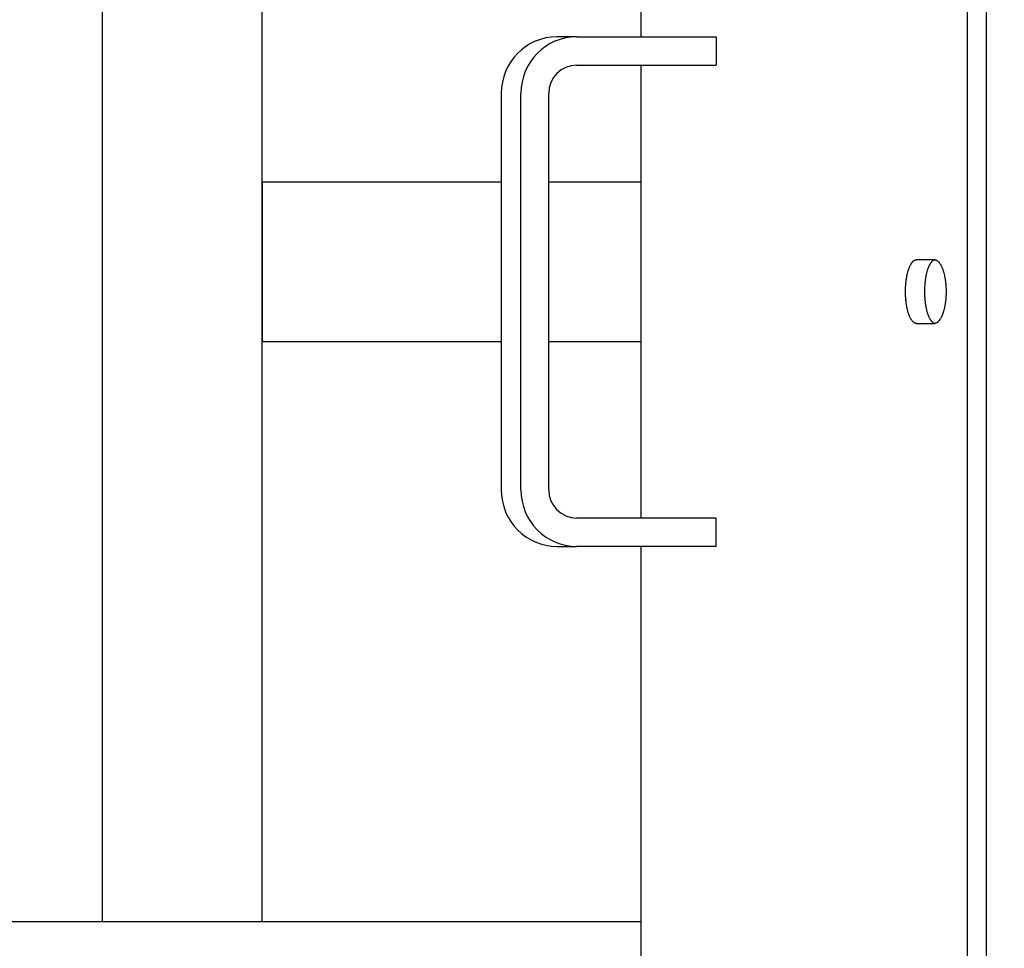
# Model space of a CAD drawing. Header units: inches. Extents: x 5 to 1128, y -85 to 748.
# Tile 320 of 656: x 377 to 386, y 620 to 629. Entities that reach past the tile are written whole.
import ezdxf

# ---------------------------------------------------------------- set-up
doc = ezdxf.new("R2010")
doc.units = ezdxf.units.IN
doc.header["$LTSCALE"] = 32
doc.header["$MEASUREMENT"] = 0
doc.layers.add('Dimension (ANSI)', color=7, linetype='Continuous', lineweight=25)
doc.layers.add('Visible (ANSI)', color=7, linetype='Continuous', lineweight=30)
doc.styles.add('Note Text (ANSI)', font='tahoma.ttf')
doc.dimstyles.new('SB Fraction-16 (ANSI)', dxfattribs={"dimscale": 32, "dimtxt": 0.125, "dimasz": 0.098425, "dimexe": 0.125, "dimexo": 0.0625, "dimgap": 0.031496, "dimtad": 0, "dimtih": 1, "dimtoh": 1, "dimdec": 4, "dimrnd": 1e-08, "dimzin": 0, "dimdsep": 46, "dimlunit": 5, "dimtxsty": 'Note Text (ANSI)', "dimcen": 0.09, "dimdle": 0.393701, "dimclrd": 256, "dimclre": 256, "dimclrt": 256, "dimadec": 0, "dimazin": 3, "dimtfac": 0.96, "dimtofl": 0, "dimtmove": 0, "dimatfit": 3, "dimfxl": 1, "dimfrac": 2, "dimtolj": 1, "dimtzin": 12, "dimlwd": -1, "dimlwe": -1, "dimarcsym": 0})

# ---------------------------------------------------------------- blocks, each defined once
blk = doc.blocks.new('*D19')
at = {"layer": 'Defpoints', "color": 0, "transparency": 16777216}
for p in [(484.7806, 699.9398), (324.6849, 555.9398), (484.7806, 555.9398)]:
    blk.add_point(p, dxfattribs=at)
at = {"layer": 'Dimension (ANSI)', "transparency": 16777216}
for p, q in [((482.7806, 699.9398), (320.6849, 699.9398)), ((324.6849, 696.7902), (324.6849, 635.4544)), ((324.6849, 559.0894), (324.6849, 629.4252)), ((482.7806, 555.9398), (320.6849, 555.9398))]:
    blk.add_line(p, q, dxfattribs=at)
for points in [[(324.16, 696.7902), (325.2098, 696.7902), (324.6849, 699.9398)], [(324.16, 559.0894), (325.2098, 559.0894), (324.6849, 555.9398)]]:
    blk.add_solid(points, dxfattribs=at)
at = {"layer": 'Dimension (ANSI)', "transparency": 16777216, "insert": (320.5519, 634.4465), "char_height": 4, "attachment_point": 1, "style": 'Note Text (ANSI)'}
blk.add_mtext('\\A1;144', dxfattribs=at)

msp = doc.modelspace()

# ---------------------------------------------------------------- linework, layer by layer
at = {"layer": 'Visible (ANSI)'}
for p, q in [((379.19063, 620.62728), (379.19063, 644.65478)), ((377.78063, 620.62728), (377.78063, 641.57728)), ((382.53541, 634.18978), (382.53541, 628.43978)), ((385.4207, 618.18978), (385.4207, 634.18978)), ((385.58612, 634.18978), (385.58612, 618.18978)), ((381.96895, 628.43978), (381.7953, 628.43978)), ((381.96895, 628.43978), (383.19996, 628.43978)), ((383.19996, 628.43978), (383.19996, 628.18978)), ((381.96895, 628.18978), (383.19996, 628.18978)), ((382.53541, 628.18978), (382.53541, 624.18978)), ((381.3029, 627.93978), (381.3029, 624.43978)), ((381.47655, 624.43978), (381.47655, 627.93978)), ((381.72275, 624.43978), (381.72275, 627.93978)), ((381.3029, 627.15478), (379.19063, 627.15478)), ((379.19063, 627.15478), (379.19063, 625.74478)), ((382.53541, 627.15478), (381.72275, 627.15478)), ((385.12888, 626.47103), (384.97203, 626.47103)), ((384.97203, 625.90853), (385.12888, 625.90853)), ((381.3029, 625.74478), (379.19063, 625.74478)), ((382.53541, 625.74478), (381.72275, 625.74478)), ((383.19996, 624.18978), (381.96895, 624.18978)), ((383.19996, 623.93978), (383.19996, 624.18978)), ((381.7953, 623.93978), (381.96895, 623.93978)), ((383.19996, 623.93978), (381.96895, 623.93978)), ((382.53541, 623.93978), (382.53541, 618.18978)), ((373.40563, 620.62728), (382.53541, 620.62728))]:
    msp.add_line(p, q, dxfattribs=at)
for centre, major_axis, start_param, end_param in [((381.7953, 627.93978), (0, 0.5), 0, 1.5707963), ((381.96895, 627.93978), (0, 0.5), 0, 1.5707963), ((381.96895, 627.93978), (0, 0.25), 0, 1.5707963), ((381.7953, 624.43978), (0, -0.5), 4.712389, 6.2831853), ((381.96895, 624.43978), (0, -0.5), 4.712389, 6.2831853), ((381.96895, 624.43978), (0, -0.25), 4.712389, 6.2831853)]:
    msp.add_ellipse(centre, major_axis=major_axis, ratio=0.9848078, start_param=start_param, end_param=end_param, dxfattribs=at)
for points, knots in [([(384.97203, 625.90853), (384.97029, 625.90853), (384.96856, 625.90866), (384.96683, 625.90892), (384.9651, 625.90917), (384.96337, 625.90956), (384.96165, 625.91007), (384.95993, 625.91058), (384.95822, 625.91122), (384.95651, 625.91199), (384.95481, 625.91276), (384.95311, 625.91366), (384.95142, 625.91468), (384.94973, 625.9157), (384.94805, 625.91684), (384.94639, 625.91811), (384.94472, 625.91938), (384.94307, 625.92078), (384.94143, 625.9223), (384.93979, 625.92381), (384.93817, 625.92545), (384.93656, 625.92721), (384.93584, 625.928), (384.93512, 625.92881), (384.93441, 625.92965), (384.93353, 625.93068), (384.93266, 625.93174), (384.93179, 625.93285), (384.93022, 625.93484), (384.92867, 625.93696), (384.92714, 625.93918), (384.92561, 625.94141), (384.9241, 625.94376), (384.92261, 625.94621), (384.92112, 625.94867), (384.91966, 625.95123), (384.91822, 625.9539), (384.91679, 625.95658), (384.91537, 625.95936), (384.91399, 625.96224), (384.9126, 625.96513), (384.91124, 625.96812), (384.90991, 625.97121), (384.90858, 625.97429), (384.90728, 625.97748), (384.90601, 625.98077), (384.90474, 625.98405), (384.9035, 625.98743), (384.90229, 625.99091), (384.90223, 625.99107), (384.90217, 625.99123), (384.90212, 625.99139), (384.90097, 625.99471), (384.89985, 625.99811), (384.89876, 626.00159), (384.89762, 626.00524), (384.89651, 626.00897), (384.89543, 626.01278), (384.89436, 626.0166), (384.89332, 626.02049), (384.89232, 626.02447), (384.89131, 626.02844), (384.89035, 626.03248), (384.88942, 626.0366), (384.88849, 626.04072), (384.8876, 626.0449), (384.88675, 626.04915), (384.8859, 626.0534), (384.88508, 626.05772), (384.88431, 626.0621), (384.88354, 626.06646), (384.8828, 626.0709), (384.88211, 626.07539), (384.8817, 626.07805), (384.8813, 626.08073), (384.88092, 626.08343), (384.88066, 626.08527), (384.88041, 626.08713), (384.88016, 626.08899), (384.87955, 626.09358), (384.87898, 626.09821), (384.87846, 626.10287), (384.87793, 626.10754), (384.87745, 626.11225), (384.87701, 626.11699), (384.87657, 626.12173), (384.87617, 626.1265), (384.87582, 626.1313), (384.87546, 626.1361), (384.87515, 626.14093), (384.87489, 626.14578), (384.87462, 626.15063), (384.8744, 626.1555), (384.87422, 626.16038), (384.87404, 626.16526), (384.87391, 626.17015), (384.87382, 626.17506), (384.87373, 626.17996), (384.87369, 626.18487), (384.87369, 626.18978), (384.87369, 626.19045), (384.87369, 626.19112), (384.87369, 626.19179), (384.8737, 626.19603), (384.87374, 626.20027), (384.87382, 626.2045), (384.87391, 626.2094), (384.87404, 626.2143), (384.87422, 626.21918), (384.8744, 626.22406), (384.87462, 626.22893), (384.87489, 626.23378), (384.87515, 626.23863), (384.87546, 626.24345), (384.87582, 626.24825), (384.87617, 626.25306), (384.87657, 626.25783), (384.87701, 626.26257), (384.87745, 626.26731), (384.87793, 626.27202), (384.87846, 626.27669), (384.87898, 626.28135), (384.87955, 626.28598), (384.88016, 626.29057), (384.88041, 626.29249), (384.88068, 626.29439), (384.88095, 626.29629), (384.88132, 626.29894), (384.88171, 626.30157), (384.88211, 626.30417), (384.8828, 626.30866), (384.88354, 626.31309), (384.88431, 626.31746), (384.88508, 626.32184), (384.8859, 626.32616), (384.88675, 626.3304), (384.8876, 626.33466), (384.88849, 626.33884), (384.88942, 626.34296), (384.89035, 626.34708), (384.89131, 626.35112), (384.89232, 626.35509), (384.89332, 626.35906), (384.89436, 626.36296), (384.89543, 626.36678), (384.89651, 626.37059), (384.89762, 626.37432), (384.89876, 626.37797), (384.89938, 626.37997), (384.90002, 626.38194), (384.90067, 626.38389), (384.9012, 626.3855), (384.90174, 626.38708), (384.90229, 626.38865), (384.9035, 626.39213), (384.90474, 626.39551), (384.90601, 626.39879), (384.90728, 626.40208), (384.90858, 626.40526), (384.90991, 626.40835), (384.91124, 626.41144), (384.9126, 626.41443), (384.91399, 626.41732), (384.91537, 626.4202), (384.91679, 626.42298), (384.91822, 626.42566), (384.91966, 626.42833), (384.92112, 626.43089), (384.92261, 626.43335), (384.9241, 626.4358), (384.92561, 626.43815), (384.92714, 626.44038), (384.92833, 626.44212), (384.92954, 626.44379), (384.93077, 626.44539), (384.93111, 626.44584), (384.93145, 626.44628), (384.93179, 626.44671), (384.93336, 626.44871), (384.93495, 626.45059), (384.93656, 626.45235), (384.93817, 626.45411), (384.93979, 626.45575), (384.94143, 626.45726), (384.94307, 626.45878), (384.94472, 626.46018), (384.94639, 626.46145), (384.94789, 626.46259), (384.9494, 626.46364), (384.95093, 626.46458), (384.95109, 626.46468), (384.95126, 626.46479), (384.95142, 626.46488), (384.95311, 626.46591), (384.95481, 626.4668), (384.95651, 626.46757), (384.95822, 626.46834), (384.95994, 626.46898), (384.96165, 626.46949), (384.96338, 626.47), (384.9651, 626.47039), (384.96683, 626.47064), (384.96856, 626.4709), (384.97029, 626.47103), (384.97203, 626.47103)], [0, 0, 0, 0, 0.0375338, 0.0375338, 0.0375338, 0.0751179, 0.0751179, 0.0751179, 0.1127326, 0.1127326, 0.1127326, 0.1503562, 0.1503562, 0.1503562, 0.1879645, 0.1879645, 0.1879645, 0.2255309, 0.2255309, 0.2255309, 0.2630259, 0.2630259, 0.2630259, 0.2798106, 0.2798106, 0.2798106, 0.3004493, 0.3004493, 0.3004493, 0.3379287, 0.3379287, 0.3379287, 0.3754615, 0.3754615, 0.3754615, 0.4130229, 0.4130229, 0.4130229, 0.450587, 0.450587, 0.450587, 0.4881274, 0.4881274, 0.4881274, 0.5256175, 0.5256175, 0.5256175, 0.5630318, 0.5630318, 0.5630318, 0.564774, 0.564774, 0.564774, 0.6004411, 0.6004411, 0.6004411, 0.6379268, 0.6379268, 0.6379268, 0.6754533, 0.6754533, 0.6754533, 0.7129876, 0.7129876, 0.7129876, 0.7505009, 0.7505009, 0.7505009, 0.7879694, 0.7879694, 0.7879694, 0.8253763, 0.8253763, 0.8253763, 0.8475498, 0.8475498, 0.8475498, 0.8627288, 0.8627288, 0.8627288, 0.9001555, 0.9001555, 0.9001555, 0.9376465, 0.9376465, 0.9376465, 0.975161, 0.975161, 0.975161, 1.0126663, 1.0126663, 1.0126663, 1.0501387, 1.0501387, 1.0501387, 1.0875623, 1.0875623, 1.0875623, 1.1249275, 1.1249275, 1.1249275, 1.1300195, 1.1300195, 1.1300195, 1.1622761, 1.1622761, 1.1622761, 1.1996813, 1.1996813, 1.1996813, 1.2371359, 1.2371359, 1.2371359, 1.274625, 1.274625, 1.274625, 1.3121256, 1.3121256, 1.3121256, 1.349606, 1.349606, 1.349606, 1.3870263, 1.3870263, 1.3870263, 1.4026421, 1.4026421, 1.4026421, 1.4243744, 1.4243744, 1.4243744, 1.4617728, 1.4617728, 1.4617728, 1.4992285, 1.4992285, 1.4992285, 1.5367238, 1.5367238, 1.5367238, 1.5742344, 1.5742344, 1.5742344, 1.6117307, 1.6117307, 1.6117307, 1.6491793, 1.6491793, 1.6491793, 1.6696603, 1.6696603, 1.6696603, 1.6865644, 1.6865644, 1.6865644, 1.7240046, 1.7240046, 1.7240046, 1.7615052, 1.7615052, 1.7615052, 1.7990407, 1.7990407, 1.7990407, 1.8365849, 1.8365849, 1.8365849, 1.8741116, 1.8741116, 1.8741116, 1.9115949, 1.9115949, 1.9115949, 1.9408536, 1.9408536, 1.9408536, 1.9490138, 1.9490138, 1.9490138, 1.9864405, 1.9864405, 1.9864405, 2.023891, 2.023891, 2.023891, 2.0613394, 2.0613394, 2.0613394, 2.0951394, 2.0951394, 2.0951394, 2.0987624, 2.0987624, 2.0987624, 2.1362026, 2.1362026, 2.1362026, 2.1736806, 2.1736806, 2.1736806, 2.211174, 2.211174, 2.211174, 2.2486619, 2.2486619, 2.2486619, 2.2486619]), ([(385.13432, 626.47063), (385.13262, 626.47038), (385.13092, 626.46999), (385.12923, 626.46949), (385.12752, 626.46898), (385.12582, 626.46833), (385.12412, 626.46757), (385.12242, 626.4668), (385.12073, 626.4659), (385.11905, 626.46488), (385.11737, 626.46386), (385.1157, 626.46272), (385.11404, 626.46145), (385.11238, 626.46018), (385.11074, 626.45878), (385.1091, 626.45726), (385.10747, 626.45575), (385.10586, 626.45411), (385.10426, 626.45235), (385.1036, 626.45162), (385.10294, 626.45088), (385.10228, 626.45011), (385.10135, 626.44902), (385.10043, 626.44789), (385.09951, 626.44671), (385.09795, 626.44472), (385.0964, 626.4426), (385.09488, 626.44038), (385.09336, 626.43815), (385.09185, 626.4358), (385.09037, 626.43335), (385.0889, 626.43089), (385.08744, 626.42833), (385.08601, 626.42566), (385.08458, 626.42298), (385.08317, 626.4202), (385.08179, 626.41732), (385.08041, 626.41443), (385.07906, 626.41144), (385.07773, 626.40835), (385.07641, 626.40527), (385.07512, 626.40208), (385.07385, 626.39879), (385.07261, 626.39556), (385.07139, 626.39224), (385.0702, 626.38882), (385.06898, 626.38529), (385.06779, 626.38167), (385.06663, 626.37797), (385.0655, 626.37432), (385.06439, 626.37059), (385.06332, 626.36678), (385.06225, 626.36296), (385.06122, 626.35906), (385.06022, 626.35509), (385.05922, 626.35112), (385.05826, 626.34708), (385.05734, 626.34296), (385.05642, 626.33884), (385.05553, 626.33466), (385.05468, 626.3304), (385.05383, 626.32616), (385.05302, 626.32184), (385.05225, 626.31746), (385.05149, 626.31309), (385.05076, 626.30866), (385.05007, 626.30417), (385.04969, 626.30173), (385.04933, 626.29927), (385.04897, 626.29679), (385.04868, 626.29473), (385.0484, 626.29265), (385.04812, 626.29057), (385.04751, 626.28598), (385.04695, 626.28135), (385.04643, 626.27669), (385.0459, 626.27202), (385.04542, 626.26731), (385.04498, 626.26257), (385.04455, 626.25783), (385.04415, 626.25306), (385.0438, 626.24825), (385.04345, 626.24345), (385.04314, 626.23863), (385.04287, 626.23378), (385.04261, 626.22893), (385.04239, 626.22406), (385.04221, 626.21918), (385.04204, 626.2143), (385.0419, 626.2094), (385.04181, 626.2045), (385.04173, 626.1996), (385.04168, 626.19469), (385.04168, 626.18978), (385.04168, 626.18919), (385.04168, 626.1886), (385.04168, 626.18801), (385.04169, 626.18369), (385.04174, 626.17937), (385.04181, 626.17506), (385.0419, 626.17016), (385.04204, 626.16526), (385.04221, 626.16038), (385.04239, 626.1555), (385.04261, 626.15063), (385.04287, 626.14578), (385.04314, 626.14093), (385.04345, 626.1361), (385.0438, 626.1313), (385.04415, 626.1265), (385.04455, 626.12173), (385.04498, 626.11699), (385.04542, 626.11225), (385.0459, 626.10754), (385.04643, 626.10287), (385.04695, 626.0982), (385.04751, 626.09358), (385.04812, 626.08899), (385.04839, 626.08699), (385.04866, 626.085), (385.04894, 626.08302), (385.0493, 626.08046), (385.04968, 626.07791), (385.05007, 626.07539), (385.05076, 626.0709), (385.05149, 626.06647), (385.05225, 626.0621), (385.05302, 626.05772), (385.05383, 626.0534), (385.05468, 626.04915), (385.05553, 626.0449), (385.05642, 626.04072), (385.05734, 626.0366), (385.05826, 626.03248), (385.05922, 626.02844), (385.06022, 626.02447), (385.06122, 626.0205), (385.06225, 626.0166), (385.06332, 626.01278), (385.06439, 626.00897), (385.0655, 626.00524), (385.06663, 626.00159), (385.0673, 625.99944), (385.06799, 625.99732), (385.06868, 625.99523), (385.06916, 625.99378), (385.06965, 625.99233), (385.07015, 625.99091), (385.07135, 625.98743), (385.07259, 625.98405), (385.07385, 625.98077), (385.07512, 625.97748), (385.07641, 625.9743), (385.07773, 625.97121), (385.07906, 625.96812), (385.08041, 625.96513), (385.08179, 625.96224), (385.08317, 625.95936), (385.08458, 625.95658), (385.08601, 625.9539), (385.08744, 625.95123), (385.08889, 625.94867), (385.09037, 625.94621), (385.09185, 625.94376), (385.09336, 625.94141), (385.09488, 625.93918), (385.09614, 625.93735), (385.09741, 625.93559), (385.09869, 625.9339), (385.09897, 625.93355), (385.09924, 625.93319), (385.09951, 625.93285), (385.10108, 625.93085), (385.10266, 625.92897), (385.10426, 625.92721), (385.10586, 625.92545), (385.10747, 625.92381), (385.1091, 625.9223), (385.11073, 625.92078), (385.11238, 625.91938), (385.11404, 625.91811), (385.11557, 625.91694), (385.11711, 625.91587), (385.11867, 625.91491), (385.11879, 625.91483), (385.11892, 625.91475), (385.11905, 625.91468), (385.12073, 625.91365), (385.12242, 625.91276), (385.12412, 625.91199), (385.12582, 625.91122), (385.12752, 625.91058), (385.12923, 625.91007), (385.13092, 625.90956), (385.13262, 625.90918), (385.13432, 625.90893)], [0.0378637, 0.0378637, 0.0378637, 0.0378637, 0.0747701, 0.0747701, 0.0747701, 0.1122148, 0.1122148, 0.1122148, 0.1496709, 0.1496709, 0.1496709, 0.1871144, 0.1871144, 0.1871144, 0.2245187, 0.2245187, 0.2245187, 0.2618544, 0.2618544, 0.2618544, 0.2772413, 0.2772413, 0.2772413, 0.2991263, 0.2991263, 0.2991263, 0.3364637, 0.3364637, 0.3364637, 0.3738614, 0.3738614, 0.3738614, 0.4112945, 0.4112945, 0.4112945, 0.448737, 0.448737, 0.448737, 0.4861623, 0.4861623, 0.4861623, 0.5235439, 0.5235439, 0.5235439, 0.5602595, 0.5602595, 0.5602595, 0.5981821, 0.5981821, 0.5981821, 0.6355906, 0.6355906, 0.6355906, 0.6730459, 0.6730459, 0.6730459, 0.7105155, 0.7105155, 0.7105155, 0.7479705, 0.7479705, 0.7479705, 0.7853877, 0.7853877, 0.7853877, 0.8227503, 0.8227503, 0.8227503, 0.8431011, 0.8431011, 0.8431011, 0.8600691, 0.8600691, 0.8600691, 0.8974681, 0.8974681, 0.8974681, 0.9349314, 0.9349314, 0.9349314, 0.9724193, 0.9724193, 0.9724193, 1.0099003, 1.0099003, 1.0099003, 1.0473516, 1.0473516, 1.0473516, 1.0847584, 1.0847584, 1.0847584, 1.1221121, 1.1221121, 1.1221121, 1.1266091, 1.1266091, 1.1266091, 1.1594519, 1.1594519, 1.1594519, 1.1968422, 1.1968422, 1.1968422, 1.2342763, 1.2342763, 1.2342763, 1.2717406, 1.2717406, 1.2717406, 1.3092132, 1.3092132, 1.3092132, 1.3466636, 1.3466636, 1.3466636, 1.3840531, 1.3840531, 1.3840531, 1.4003166, 1.4003166, 1.4003166, 1.4213674, 1.4213674, 1.4213674, 1.4587246, 1.4587246, 1.4587246, 1.4961321, 1.4961321, 1.4961321, 1.5335722, 1.5335722, 1.5335722, 1.5710203, 1.5710203, 1.5710203, 1.6084468, 1.6084468, 1.6084468, 1.6458183, 1.6458183, 1.6458183, 1.667778, 1.667778, 1.667778, 1.6831155, 1.6831155, 1.6831155, 1.7204555, 1.7204555, 1.7204555, 1.7578485, 1.7578485, 1.7578485, 1.795269, 1.795269, 1.795269, 1.8326911, 1.8326911, 1.8326911, 1.8700886, 1.8700886, 1.8700886, 1.9074359, 1.9074359, 1.9074359, 1.9381946, 1.9381946, 1.9381946, 1.944711, 1.944711, 1.944711, 1.981984, 1.981984, 1.981984, 2.0192766, 2.0192766, 2.0192766, 2.0565625, 2.0565625, 2.0565625, 2.0910087, 2.0910087, 2.0910087, 2.093818, 2.093818, 2.093818, 2.131085, 2.131085, 2.131085, 2.1683881, 2.1683881, 2.1683881, 2.2052008, 2.2052008, 2.2052008, 2.2052008]), ([(385.12888, 626.47103), (385.13067, 626.47103), (385.13246, 626.4709), (385.13424, 626.47064), (385.13603, 626.47039), (385.13781, 626.47), (385.13959, 626.46949), (385.14137, 626.46898), (385.14315, 626.46833), (385.14492, 626.46757), (385.14669, 626.4668), (385.14845, 626.4659), (385.15021, 626.46488), (385.15196, 626.46386), (385.15371, 626.46272), (385.15544, 626.46145), (385.15717, 626.46018), (385.1589, 626.45878), (385.16061, 626.45726), (385.16231, 626.45575), (385.16401, 626.45411), (385.16569, 626.45235), (385.16644, 626.45156), (385.16719, 626.45075), (385.16794, 626.44991), (385.16886, 626.44888), (385.16977, 626.44781), (385.17068, 626.44671), (385.17232, 626.44472), (385.17395, 626.4426), (385.17555, 626.44038), (385.17716, 626.43815), (385.17874, 626.4358), (385.18031, 626.43335), (385.18187, 626.43089), (385.18341, 626.42833), (385.18492, 626.42566), (385.18643, 626.42298), (385.18792, 626.4202), (385.18938, 626.41732), (385.19084, 626.41443), (385.19228, 626.41144), (385.19368, 626.40835), (385.19509, 626.40527), (385.19646, 626.40208), (385.19781, 626.39879), (385.19915, 626.39551), (385.20047, 626.39213), (385.20175, 626.38865), (385.20181, 626.38849), (385.20187, 626.38833), (385.20193, 626.38817), (385.20314, 626.38485), (385.20433, 626.38145), (385.20549, 626.37797), (385.2067, 626.37432), (385.20788, 626.37059), (385.20902, 626.36678), (385.21016, 626.36296), (385.21126, 626.35906), (385.21233, 626.35509), (385.21339, 626.35112), (385.21442, 626.34708), (385.21541, 626.34296), (385.2164, 626.33884), (385.21735, 626.33466), (385.21826, 626.3304), (385.21916, 626.32616), (385.22003, 626.32184), (385.22086, 626.31746), (385.22168, 626.31309), (385.22246, 626.30866), (385.2232, 626.30417), (385.22364, 626.30151), (385.22406, 626.29883), (385.22447, 626.29613), (385.22475, 626.29429), (385.22502, 626.29243), (385.22529, 626.29057), (385.22594, 626.28598), (385.22655, 626.28135), (385.22711, 626.27669), (385.22767, 626.27202), (385.22819, 626.26731), (385.22866, 626.26257), (385.22913, 626.25783), (385.22956, 626.25306), (385.22993, 626.24825), (385.23031, 626.24345), (385.23064, 626.23863), (385.23093, 626.23378), (385.23121, 626.22893), (385.23145, 626.22406), (385.23164, 626.21918), (385.23183, 626.2143), (385.23197, 626.2094), (385.23207, 626.2045), (385.23216, 626.1996), (385.23221, 626.19469), (385.23221, 626.18978), (385.23221, 626.18911), (385.23221, 626.18844), (385.23221, 626.18777), (385.2322, 626.18353), (385.23215, 626.17929), (385.23207, 626.17506), (385.23197, 626.17015), (385.23183, 626.16526), (385.23164, 626.16038), (385.23145, 626.1555), (385.23121, 626.15063), (385.23093, 626.14578), (385.23064, 626.14093), (385.23031, 626.1361), (385.22993, 626.1313), (385.22956, 626.1265), (385.22913, 626.12173), (385.22866, 626.11699), (385.22819, 626.11225), (385.22767, 626.10754), (385.22711, 626.10287), (385.22655, 626.0982), (385.22594, 626.09358), (385.22529, 626.08899), (385.22502, 626.08707), (385.22474, 626.08517), (385.22445, 626.08327), (385.22405, 626.08062), (385.22363, 626.07799), (385.2232, 626.07539), (385.22246, 626.0709), (385.22168, 626.06647), (385.22086, 626.0621), (385.22003, 626.05772), (385.21916, 626.0534), (385.21826, 626.04915), (385.21735, 626.0449), (385.2164, 626.04072), (385.21541, 626.0366), (385.21442, 626.03248), (385.21339, 626.02844), (385.21233, 626.02447), (385.21126, 626.0205), (385.21016, 626.0166), (385.20902, 626.01278), (385.20788, 626.00897), (385.2067, 626.00524), (385.20549, 626.00159), (385.20482, 625.99959), (385.20415, 625.99762), (385.20346, 625.99567), (385.2029, 625.99406), (385.20233, 625.99247), (385.20175, 625.99091), (385.20047, 625.98743), (385.19915, 625.98405), (385.19781, 625.98077), (385.19646, 625.97748), (385.19509, 625.97429), (385.19368, 625.97121), (385.19228, 625.96812), (385.19084, 625.96513), (385.18938, 625.96224), (385.18792, 625.95936), (385.18643, 625.95658), (385.18492, 625.9539), (385.18341, 625.95123), (385.18187, 625.94867), (385.18031, 625.94621), (385.17874, 625.94376), (385.17716, 625.94141), (385.17555, 625.93918), (385.1743, 625.93744), (385.17303, 625.93577), (385.17175, 625.93417), (385.17139, 625.93372), (385.17104, 625.93328), (385.17068, 625.93285), (385.16903, 625.93085), (385.16737, 625.92897), (385.16569, 625.92721), (385.16401, 625.92545), (385.16232, 625.92381), (385.16061, 625.9223), (385.1589, 625.92078), (385.15718, 625.91938), (385.15544, 625.91811), (385.15388, 625.91697), (385.1523, 625.91592), (385.15072, 625.91498), (385.15055, 625.91487), (385.15038, 625.91477), (385.15021, 625.91468), (385.14845, 625.91365), (385.14669, 625.91276), (385.14492, 625.91199), (385.14315, 625.91122), (385.14137, 625.91058), (385.13959, 625.91007), (385.13781, 625.90956), (385.13603, 625.90917), (385.13424, 625.90892), (385.13246, 625.90866), (385.13067, 625.90853), (385.12888, 625.90853)], [0, 0, 0, 0, 0.0375338, 0.0375338, 0.0375338, 0.0751179, 0.0751179, 0.0751179, 0.1127326, 0.1127326, 0.1127326, 0.1503562, 0.1503562, 0.1503562, 0.1879645, 0.1879645, 0.1879645, 0.2255309, 0.2255309, 0.2255309, 0.2630259, 0.2630259, 0.2630259, 0.2798106, 0.2798106, 0.2798106, 0.3004493, 0.3004493, 0.3004493, 0.3379287, 0.3379287, 0.3379287, 0.3754615, 0.3754615, 0.3754615, 0.4130229, 0.4130229, 0.4130229, 0.450587, 0.450587, 0.450587, 0.4881274, 0.4881274, 0.4881274, 0.5256175, 0.5256175, 0.5256175, 0.5630318, 0.5630318, 0.5630318, 0.564774, 0.564774, 0.564774, 0.6004411, 0.6004411, 0.6004411, 0.6379268, 0.6379268, 0.6379268, 0.6754533, 0.6754533, 0.6754533, 0.7129876, 0.7129876, 0.7129876, 0.7505009, 0.7505009, 0.7505009, 0.7879694, 0.7879694, 0.7879694, 0.8253763, 0.8253763, 0.8253763, 0.8475498, 0.8475498, 0.8475498, 0.8627288, 0.8627288, 0.8627288, 0.9001555, 0.9001555, 0.9001555, 0.9376465, 0.9376465, 0.9376465, 0.975161, 0.975161, 0.975161, 1.0126663, 1.0126663, 1.0126663, 1.0501387, 1.0501387, 1.0501387, 1.0875623, 1.0875623, 1.0875623, 1.1249275, 1.1249275, 1.1249275, 1.1300195, 1.1300195, 1.1300195, 1.1622761, 1.1622761, 1.1622761, 1.1996813, 1.1996813, 1.1996813, 1.2371359, 1.2371359, 1.2371359, 1.274625, 1.274625, 1.274625, 1.3121256, 1.3121256, 1.3121256, 1.349606, 1.349606, 1.349606, 1.3870263, 1.3870263, 1.3870263, 1.4026421, 1.4026421, 1.4026421, 1.4243744, 1.4243744, 1.4243744, 1.4617728, 1.4617728, 1.4617728, 1.4992285, 1.4992285, 1.4992285, 1.5367238, 1.5367238, 1.5367238, 1.5742344, 1.5742344, 1.5742344, 1.6117307, 1.6117307, 1.6117307, 1.6491793, 1.6491793, 1.6491793, 1.6696603, 1.6696603, 1.6696603, 1.6865644, 1.6865644, 1.6865644, 1.7240046, 1.7240046, 1.7240046, 1.7615052, 1.7615052, 1.7615052, 1.7990407, 1.7990407, 1.7990407, 1.8365849, 1.8365849, 1.8365849, 1.8741116, 1.8741116, 1.8741116, 1.9115949, 1.9115949, 1.9115949, 1.9408536, 1.9408536, 1.9408536, 1.9490138, 1.9490138, 1.9490138, 1.9864405, 1.9864405, 1.9864405, 2.023891, 2.023891, 2.023891, 2.0613394, 2.0613394, 2.0613394, 2.0951394, 2.0951394, 2.0951394, 2.0987624, 2.0987624, 2.0987624, 2.1362026, 2.1362026, 2.1362026, 2.1736806, 2.1736806, 2.1736806, 2.211174, 2.211174, 2.211174, 2.2486619, 2.2486619, 2.2486619, 2.2486619])]:
    msp.add_open_spline(points, degree=3, knots=knots, dxfattribs=at)

# ---------------------------------------------------------------- dimensions: what is measured, and where the dimension line sits
at = {"layer": 'Dimension (ANSI)'}
dim = msp.add_linear_dim(base=(324.68489, 555.93978), p1=(484.78063, 699.93978), p2=(484.78063, 555.93978), angle=90, dimstyle='SB Fraction-16 (ANSI)', override={"dimgap": 0.031496, "dimdec": 4, "dimtol": 0, "dimlim": 0, "dimtp": 0, "dimtm": 0, "dimtdec": 2, "dimatfit": 1}, dxfattribs=at)
dim.commit()
dim.dimension.update_dxf_attribs({"geometry": '*D19', "text_midpoint": (324.68489, 632.43978), "dimtype": 160})

doc.saveas('drawing.dxf')
